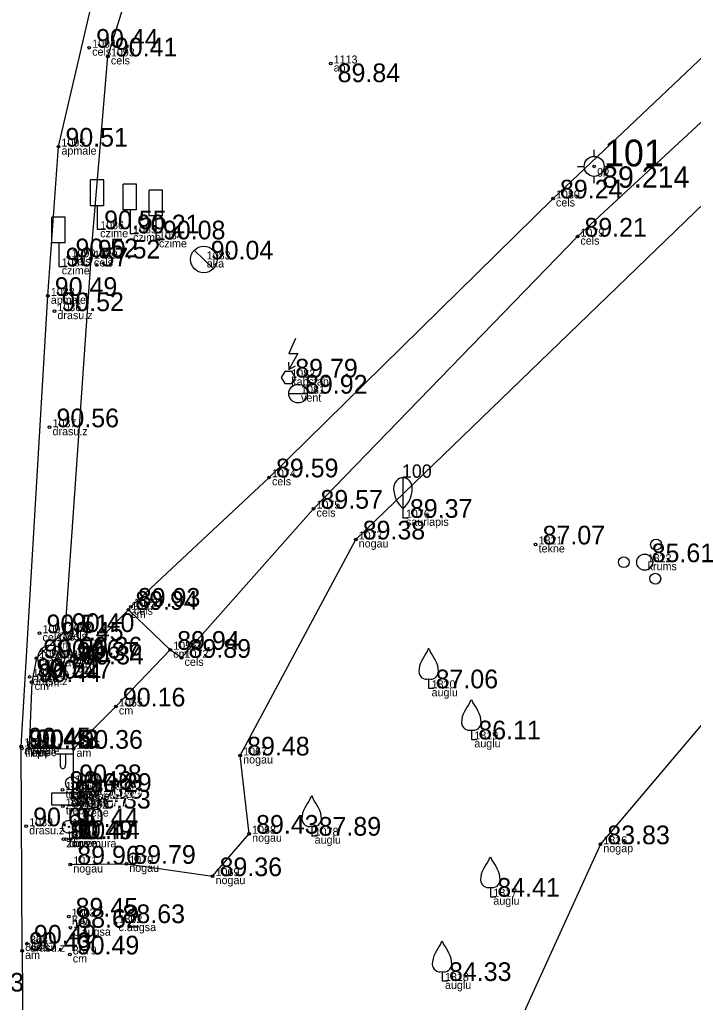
# Model space of a CAD drawing. Extents: x 614911 to 615803, y 262110 to 264311.
# Drawn here: x 615636.42 to 615661.67, y 263429.25 to 263466.07 of the extents above; entities that cross this region are included whole.
import ezdxf

# ---------------------------------------------------------------- set-up
doc = ezdxf.new("R2010")
doc.units = 0
for name, color, linetype in [('Level 1', 7, 'Continuous'), ('Level 12', 7, 'Continuous'), ('Level 14', 7, 'Continuous'), ('Level 16', 7, 'Continuous'), ('Level 18', 7, 'Continuous'), ('Level 19', 7, 'Continuous'), ('Level 31', 7, 'Continuous'), ('Level 37', 7, 'Continuous'), ('Level 44', 7, 'Continuous'), ('Level 53', 7, 'Continuous'), ('Level 54', 7, 'Continuous'), ('Level 57', 7, 'Continuous'), ('Level 58', 7, 'Continuous')]:
    doc.layers.add(name, color=color, linetype=linetype)

msp = doc.modelspace()

# ---------------------------------------------------------------- linework, layer by layer
at = {"layer": 'Level 1'}
for p, q in [((615650.79, 263447.761), (615650.79, 263447.409)), ((615650.79, 263447.409), (615650.99, 263447.409)), ((615651.752, 263441.372), (615651.752, 263441.02)), ((615651.752, 263441.02), (615651.952, 263441.02)), ((615653.353, 263439.459), (615653.353, 263439.107)), ((615653.353, 263439.107), (615653.553, 263439.107)), ((615647.369, 263435.851), (615647.369, 263435.499)), ((615647.369, 263435.499), (615647.569, 263435.499)), ((615654.065, 263433.564), (615654.065, 263433.212)), ((615654.065, 263433.212), (615654.265, 263433.212)), ((615652.254, 263430.407), (615652.254, 263430.055)), ((615652.254, 263430.055), (615652.454, 263430.055))]:
    msp.add_line(p, q, dxfattribs=at)
msp.add_lwpolyline([(615650.79, 263448.909), (615650.79, 263447.761)], dxfattribs=at)
for centre, radius in [((615660.276, 263446.406), 0.207), ((615659.065, 263445.746), 0.204), ((615659.849, 263445.746), 0.301), ((615660.244, 263445.126), 0.205)]:
    msp.add_circle(centre, radius, dxfattribs=at)
for centre, radius, start, end in [((615651.335, 263442.658), 0.439, 324.3837, 341.712), ((615652.169, 263442.658), 0.439, 198.288, 215.6163), ((615664.377, 263434.624), 14.88, 148.4844, 149.9901), ((615639.127, 263434.624), 14.88, 30.0099, 31.5156), ((615652.276, 263441.645), 0.89, 151.757, 179.9138), ((615651.228, 263441.645), 0.89, 0.0862, 28.243), ((615651.676, 263441.651), 0.29, 181.0782, 285.2823), ((615651.828, 263441.651), 0.29, 254.7177, 358.9218), ((615665.978, 263432.711), 14.88, 148.4844, 149.9901), ((615652.936, 263440.745), 0.439, 324.3837, 341.712), ((615653.77, 263440.745), 0.439, 198.288, 215.6163), ((615640.728, 263432.711), 14.88, 30.0099, 31.5156), ((615653.877, 263439.732), 0.89, 151.757, 179.9138), ((615652.829, 263439.732), 0.89, 0.0862, 28.243), ((615653.277, 263439.738), 0.29, 181.0782, 285.2823), ((615653.429, 263439.738), 0.29, 254.7177, 358.9218), ((615646.952, 263437.137), 0.439, 324.3837, 341.712), ((615647.786, 263437.137), 0.439, 198.288, 215.6163), ((615659.994, 263429.103), 14.88, 148.4844, 149.9901), ((615634.744, 263429.103), 14.88, 30.0099, 31.5156), ((615647.893, 263436.124), 0.89, 151.757, 179.9138), ((615646.845, 263436.124), 0.89, 0.0862, 28.243), ((615647.293, 263436.13), 0.29, 181.0782, 285.2823), ((615647.445, 263436.13), 0.29, 254.7177, 358.9218), ((615666.69, 263426.816), 14.88, 148.4844, 149.9901), ((615653.648, 263434.85), 0.439, 324.3837, 341.712), ((615654.482, 263434.85), 0.439, 198.288, 215.6163), ((615641.44, 263426.816), 14.88, 30.0099, 31.5156), ((615654.589, 263433.837), 0.89, 151.757, 179.9138), ((615653.541, 263433.837), 0.89, 0.0862, 28.243), ((615653.989, 263433.843), 0.29, 181.0782, 285.2823), ((615654.141, 263433.843), 0.29, 254.7177, 358.9218), ((615664.879, 263423.659), 14.88, 148.4844, 149.9901), ((615651.837, 263431.693), 0.439, 324.3837, 341.712), ((615652.671, 263431.693), 0.439, 198.288, 215.6163), ((615639.629, 263423.659), 14.88, 30.0099, 31.5156), ((615652.778, 263430.68), 0.89, 151.757, 179.9138), ((615651.73, 263430.68), 0.89, 0.0862, 28.243), ((615652.178, 263430.686), 0.29, 181.0782, 285.2823), ((615652.33, 263430.686), 0.29, 254.7177, 358.9218)]:
    msp.add_arc(centre, radius, start, end, dxfattribs=at)
for centre, major_axis, start_param, end_param in [((615650.79, 263448.509), (0, 0.4), 0, 1.570796), ((615650.79, 263448.509), (0, -0.4), 1.570796, 3.141593), ((615651.265, 263448.532), (0, -0.943), 4.7372, 5.669711), ((615650.315, 263448.532), (0, -0.943), 0.613474, 1.545985)]:
    msp.add_ellipse(centre, major_axis=major_axis, ratio=0.875, start_param=start_param, end_param=end_param, dxfattribs=at)
at = {"layer": 'Level 12'}
for p, q in [((615642.967, 263457.437), (615643.685, 263456.741)), ((615646.516, 263452.966), (615646.757, 263453.105)), ((615646.509, 263452.062), (615647.211, 263452.062)), ((615637.244, 263442.49), (615637.962, 263441.794))]:
    msp.add_line(p, q, dxfattribs=at)
for points in [[(615646.765, 263454.128), (615646.516, 263453.565), (615646.852, 263453.565), (615646.516, 263452.966)], [(615646.494, 263453.236), (615646.516, 263452.966)]]:
    msp.add_lwpolyline(points, dxfattribs=at)
msp.add_lwpolyline([(615646.36, 263452.436), (615646.626, 263452.436), (615646.759, 263452.666), (615646.626, 263452.897), (615646.36, 263452.897), (615646.227, 263452.666)], close=True, dxfattribs=at)
for centre, radius in [((615643.326, 263457.089), 0.5), ((615646.86, 263452.062), 0.351), ((615637.603, 263442.142), 0.5)]:
    msp.add_circle(centre, radius, dxfattribs=at)
at = {"layer": 'Level 14'}
for centre, radius in [((615638.396, 263437.464), 0.25), ((615638.396, 263437.464), 0.0225), ((615638.275, 263435.83), 0.25), ((615638.275, 263435.83), 0.0225)]:
    msp.add_circle(centre, radius, dxfattribs=at)
at = {"layer": 'Level 16'}
for p, q in [((615639.577, 263460.068), (615639.077, 263460.068)), ((615639.077, 263459.099), (615639.077, 263460.068)), ((615639.577, 263459.099), (615639.577, 263460.068)), ((615640.809, 263459.914), (615640.309, 263459.914)), ((615640.309, 263458.945), (615640.309, 263459.914)), ((615640.809, 263458.945), (615640.809, 263459.914)), ((615641.779, 263459.689), (615641.279, 263459.689)), ((615641.279, 263458.72), (615641.279, 263459.689)), ((615641.779, 263458.72), (615641.779, 263459.689)), ((615639.577, 263459.099), (615639.077, 263459.099)), ((615639.331, 263459.099), (615639.331, 263458.221)), ((615638.136, 263458.676), (615637.636, 263458.676)), ((615637.636, 263457.707), (615637.636, 263458.676)), ((615638.136, 263457.707), (615638.136, 263458.676)), ((615640.809, 263458.945), (615640.309, 263458.945)), ((615640.563, 263458.945), (615640.563, 263458.067)), ((615641.779, 263458.72), (615641.279, 263458.72)), ((615641.533, 263458.72), (615641.533, 263457.842)), ((615639.331, 263458.221), (615639.646, 263458.221)), ((615640.563, 263458.067), (615640.878, 263458.067)), ((615638.136, 263457.707), (615637.636, 263457.707)), ((615637.89, 263457.707), (615637.89, 263456.829)), ((615641.533, 263457.842), (615641.848, 263457.842)), ((615637.89, 263456.829), (615638.205, 263456.829))]:
    msp.add_line(p, q, dxfattribs=at)
at = {"layer": 'Level 18'}
msp.add_lwpolyline([(615637.63, 263437.098), (615638.83, 263437.098), (615638.83, 263436.648), (615637.63, 263436.648)], close=True, dxfattribs=at)
at = {"layer": 'Level 19'}
for p, q in [((615657.955, 263460.952), (615657.955, 263461.202)), ((615657.33, 263460.577), (615657.58, 263460.577)), ((615658.33, 263460.577), (615658.58, 263460.577)), ((615657.955, 263459.952), (615657.955, 263460.202))]:
    msp.add_line(p, q, dxfattribs=at)
for radius in [0.375, 0.05]:
    msp.add_circle((615657.955, 263460.577), radius, dxfattribs=at)
at = {"layer": 'Level 31'}
for points in [[(615645.025, 263435.572), (615644.689, 263438.503), (615649.02, 263446.598), (615663.907, 263460.971), (615672.355, 263466.622), (615674.709, 263468.018), (615689.528, 263477.228)], [(615669.966, 263449.096), (615658.187, 263435.178), (615653.795, 263425.523)], [(615638.324, 263434.419), (615640.423, 263434.444), (615643.656, 263433.983), (615645.025, 263435.572)]]:
    msp.add_lwpolyline(points, dxfattribs=at)
at = {"layer": 'Level 37'}
msp.add_line((615639.097, 263457.124), (615638.122, 263443.13), dxfattribs=at)
for points in [[(615636.517, 263431.183), (615636.486, 263438.842), (615637.482, 263455.724), (615637.88, 263461.317), (615641.087, 263475.093), (615646.009, 263486.103), (615652.8, 263496.474), (615655.118, 263496.071), (615654.594, 263498.729), (615665.688, 263509.023), (615675.1, 263515.158), (615678.975, 263516.543), (615699.763, 263520.908), (615714.967, 263523.826), (615751.888, 263531.363), (615772.751, 263536.064), (615784.721, 263538.367), (615795.082, 263539.698)], [(615640.593, 263444.077), (615645.77, 263448.925), (615656.412, 263459.375), (615662.104, 263464.753), (615672.019, 263472.421), (615683.77, 263481.412), (615685.947, 263482.698), (615692.438, 263486.438), (615704.553, 263493.789), (615734.729, 263515.331), (615744.043, 263521.815)], [(615642.494, 263442.163), (615647.437, 263447.751), (615657.328, 263457.944), (615663.266, 263463.435), (615673.138, 263471.007), (615685.255, 263480.126), (615686.777, 263481.148), (615694.593, 263485.712), (615707.185, 263493.203), (615735.25, 263513.819), (615744.602, 263520.653)], [(615639.097, 263457.124), (615639.733, 263464.697), (615645.062, 263481.77), (615653.719, 263495.767), (615655.118, 263496.071)], [(615642.494, 263442.163), (615642.069, 263442.465), (615640.498, 263443.961), (615638.478, 263441.915), (615638.309, 263442.054), (615638.418, 263442.25), (615638.122, 263443.13), (615637.717, 263442.805), (615637.051, 263442.154), (615636.875, 263441.254), (615636.785, 263438.778), (615638.441, 263438.756), (615640.034, 263440.34), (615642.069, 263442.465)], [(615636.517, 263431.183), (615636.595, 263421.289), (615636.665, 263411.593), (615636.806, 263386.87), (615636.931, 263375.725), (615636.948, 263365.501), (615637.059, 263355.344), (615637.134, 263343.807), (615637.167, 263335.039), (615637.241, 263325.081), (615637.336, 263313.942), (615637.374, 263306.112), (615637.482, 263292.409), (615637.574, 263278.5), (615637.654, 263266.567), (615637.756, 263250.366), (615637.867, 263239.792), (615637.928, 263229.314), (615638.03, 263218.463), (615638.11, 263207.891), (615638.19, 263197.069), (615638.393, 263173.174)]]:
    msp.add_lwpolyline(points, dxfattribs=at)
at = {"layer": 'Level 44'}
for p, q in [((615638.439, 263438.55), (615637.804, 263438.55)), ((615637.939, 263438.55), (615637.939, 263438.158)), ((615638.149, 263438.55), (615638.149, 263438.158)), ((615638.439, 263436.887), (615638.439, 263438.77))]:
    msp.add_line(p, q, dxfattribs=at)
msp.add_circle((615638.439, 263436.887), 0.09, dxfattribs=at)
msp.add_ellipse((615638.044, 263438.158), major_axis=(0, 0.151), ratio=0.695971, start_param=1.570796, end_param=4.712389, dxfattribs=at)
at = {"layer": 'Level 57'}
for centre in [(615639.031, 263465.023), (615639.733, 263464.697), (615648.081, 263464.432), (615637.88, 263461.317), (615656.412, 263459.375), (615657.328, 263457.944), (615638.258, 263457.171), (615639.097, 263457.124), (615637.482, 263455.724), (615637.729, 263455.152), (615637.546, 263450.801), (615645.77, 263448.925), (615647.437, 263447.751), (615649.02, 263446.598), (615655.762, 263446.411), (615640.498, 263443.961), (615640.593, 263444.077), (615637.171, 263443.084), (615637.717, 263442.805), (615638.122, 263443.13), (615642.069, 263442.465), (615637.051, 263442.154), (615638.309, 263442.054), (615638.418, 263442.25), (615642.494, 263442.163), (615638.478, 263441.915), (615636.798, 263441.445), (615637.269, 263441.381), (615636.875, 263441.254), (615640.034, 263440.34), (615636.486, 263438.842), (615636.509, 263438.762), (615636.773, 263438.759), (615636.785, 263438.778), (615638.441, 263438.756), (615644.689, 263438.503), (615638.035, 263437.216), (615638.77, 263437.139), (615638.041, 263436.6), (615638.736, 263436.515), (615636.671, 263435.852), (615645.025, 263435.572), (615638.064, 263435.364), (615638.164, 263435.369), (615638.328, 263435.372), (615658.187, 263435.178), (615638.324, 263434.419), (615640.423, 263434.444), (615643.656, 263433.983), (615638.262, 263432.468), (615640.019, 263432.223), (615638.325, 263432.051), (615636.7, 263431.454), (615636.517, 263431.183), (615638.305, 263431.049)]:
    msp.add_circle(centre, 0.05, dxfattribs=at)
at = {"layer": 'Level 58'}
for centre in [(615639.031, 263465.023), (615639.733, 263464.697), (615648.081, 263464.432), (615637.88, 263461.317), (615656.412, 263459.375), (615657.328, 263457.944), (615638.258, 263457.171), (615639.097, 263457.124), (615637.482, 263455.724), (615637.729, 263455.152), (615637.546, 263450.801), (615645.77, 263448.925), (615647.437, 263447.751), (615649.02, 263446.598), (615655.762, 263446.411), (615640.498, 263443.961), (615640.593, 263444.077), (615637.171, 263443.084), (615637.717, 263442.805), (615638.122, 263443.13), (615642.069, 263442.465), (615637.051, 263442.154), (615638.309, 263442.054), (615638.418, 263442.25), (615642.494, 263442.163), (615638.478, 263441.915), (615636.798, 263441.445), (615637.269, 263441.381), (615636.875, 263441.254), (615640.034, 263440.34), (615636.486, 263438.842), (615636.509, 263438.762), (615636.773, 263438.759), (615636.785, 263438.778), (615638.441, 263438.756), (615644.689, 263438.503), (615638.035, 263437.216), (615638.77, 263437.139), (615638.041, 263436.6), (615638.736, 263436.515), (615636.671, 263435.852), (615645.025, 263435.572), (615638.064, 263435.364), (615638.164, 263435.369), (615638.328, 263435.372), (615658.187, 263435.178), (615638.324, 263434.419), (615640.423, 263434.444), (615643.656, 263433.983), (615638.262, 263432.468), (615640.019, 263432.223), (615638.325, 263432.051), (615636.7, 263431.454), (615636.517, 263431.183), (615638.305, 263431.049)]:
    msp.add_circle(centre, 0.05, dxfattribs=at)

# ---------------------------------------------------------------- texts
at = {"layer": 'Level 1'}
msp.add_text(' 100', height=0.5, dxfattribs=at).set_placement((615650.565, 263448.909))
at = {"layer": 'Level 19'}
for s, height, p in [(' 101', 1, (615657.955, 263460.577)), (' 89.214', 0.8, (615657.955, 263459.777))]:
    msp.add_text(s, height=height, dxfattribs=at).set_placement(p)
at = {"layer": 'Level 53'}
for s, p in [(' cels', (615639.031, 263464.723)), (' cels', (615639.733, 263464.397)), (' ap', (615648.081, 263464.132)), (' apmale', (615637.88, 263461.017)), (' gp', (615657.955, 263460.277)), (' cels', (615656.412, 263459.075)), (' czime', (615639.331, 263457.921)), (' czime', (615640.563, 263457.767)), (' cels', (615657.328, 263457.644)), (' czime', (615641.533, 263457.542)), (' cels', (615638.258, 263456.871)), (' czime', (615637.89, 263456.529)), (' cels', (615639.097, 263456.824)), (' aka', (615643.326, 263456.789)), (' apmale', (615637.482, 263455.424)), (' drasu.z', (615637.729, 263454.852)), (' kabstab', (615646.493, 263452.366)), (' vent', (615646.86, 263451.762)), (' drasu.z', (615637.546, 263450.501)), (' cels', (615645.77, 263448.625)), (' cels', (615647.437, 263447.451)), (' saurlapis', (615650.79, 263447.109)), (' nogau', (615649.02, 263446.298)), (' tekne', (615655.762, 263446.111)), (' krums', (615659.849, 263445.446)), (' cels', (615640.593, 263443.777)), (' cm', (615640.498, 263443.661)), (' cels', (615637.171, 263442.784)), (' cels', (615638.122, 263442.83)), (' cm', (615637.717, 263442.505)), (' cm', (615637.051, 263441.854)), (' aka', (615637.603, 263441.842)), (' cm', (615638.418, 263441.95)), (' cm', (615642.069, 263442.165)), (' cels', (615642.494, 263441.863)), (' cm', (615638.309, 263441.754)), (' cm', (615638.478, 263441.615)), (' drasu.z', (615636.798, 263441.145)), (' cm', (615636.875, 263440.954)), (' cm', (615637.269, 263441.081)), (' auglu', (615651.752, 263440.72)), (' cm', (615640.034, 263440.04)), (' apmale', (615636.486, 263438.542)), (' auglu', (615653.353, 263438.807)), (' trepe', (615636.509, 263438.462)), (' am', (615636.773, 263438.459)), (' trepe', (615636.785, 263438.478)), (' am', (615638.441, 263438.456)), (' nogau', (615644.689, 263438.203)), (' bst', (615638.396, 263437.164)), (' trepe', (615638.035, 263436.916)), (' trepe', (615638.77, 263436.839)), (' trepe', (615638.041, 263436.3)), (' elsk', (615638.23, 263436.573)), (' laterna', (615638.439, 263436.587)), (' trepe', (615638.736, 263436.215)), (' drasu.z', (615636.671, 263435.552)), (' bst', (615638.275, 263435.53)), (' nogau', (615645.025, 263435.272)), (' auglu', (615647.369, 263435.199)), (' zogs mura', (615638.064, 263435.064)), (' buve', (615638.164, 263435.069)), (' buve', (615638.328, 263435.072)), (' nogap', (615658.187, 263434.878)), (' nogau', (615638.324, 263434.119)), (' nogau', (615640.423, 263434.144)), (' nogau', (615643.656, 263433.683)), (' auglu', (615654.065, 263432.912)), (' KA', (615638.262, 263432.168)), (' c.augsa', (615640.019, 263431.923)), (' c.augsa', (615638.325, 263431.751)), (' drasu.z', (615636.7, 263431.154)), (' am', (615636.517, 263430.883)), (' cm', (615638.305, 263430.749)), (' auglu', (615652.254, 263429.755))]:
    msp.add_text(s, height=0.3, dxfattribs=at).set_placement(p)
at = {"layer": 'Level 54'}
for s, p in [(' 1094', (615639.031, 263465.023)), (' 1093', (615639.733, 263464.697)), (' 1113', (615648.081, 263464.432)), (' 1095', (615637.88, 263461.317)), (' 1080', (615656.412, 263459.375)), (' 1086', (615639.331, 263458.221)), (' 1085', (615640.563, 263458.067)), (' 1084', (615641.533, 263457.842)), (' 1079', (615657.328, 263457.944)), (' 1090', (615638.258, 263457.171)), (' 1089', (615639.097, 263457.124)), (' 1083', (615643.326, 263457.089)), (' 1087', (615637.89, 263456.829)), (' 1088', (615637.482, 263455.724)), (' 1036', (615637.729, 263455.152)), (' 1082', (615646.493, 263452.666)), (' 1081', (615646.86, 263452.062)), (' 1037', (615637.546, 263450.801)), (' 1074', (615645.77, 263448.925)), (' 1075', (615647.437, 263447.751)), (' 1076', (615650.79, 263447.409)), (' 1077', (615649.02, 263446.598)), (' 1821', (615655.762, 263446.411)), (' 1822', (615659.849, 263445.746)), (' 1073', (615640.593, 263444.077)), (' 1057', (615640.498, 263443.961)), (' 1091', (615637.171, 263443.084)), (' 1092', (615638.122, 263443.13)), (' 1051', (615637.717, 263442.805)), (' 1050', (615637.051, 263442.154)), (' 1052', (615638.418, 263442.25)), (' 1056', (615642.069, 263442.465)), (' 1072', (615642.494, 263442.163)), (' 1058', (615637.603, 263442.142)), (' 1053', (615638.309, 263442.054)), (' 1054', (615638.478, 263441.915)), (' 1038', (615636.798, 263441.445)), (' 1048', (615636.875, 263441.254)), (' 1049', (615637.269, 263441.381)), (' 1820', (615651.752, 263441.02)), (' 1055', (615640.034, 263440.34)), (' 1045', (615636.486, 263438.842)), (' 1819', (615653.353, 263439.107)), (' 1044', (615636.509, 263438.762)), (' 1047', (615636.773, 263438.759)), (' 1043', (615636.785, 263438.778)), (' 1046', (615638.441, 263438.756)), (' 1067', (615644.689, 263438.503)), (' 1059', (615638.396, 263437.464)), (' 1063', (615638.035, 263437.216)), (' 1061', (615638.77, 263437.139)), (' 1066', (615638.23, 263436.873)), (' 1065', (615638.439, 263436.887)), (' 1064', (615638.041, 263436.6)), (' 1062', (615638.736, 263436.515)), (' 1039', (615636.671, 263435.852)), (' 1060', (615638.275, 263435.83)), (' 1068', (615645.025, 263435.572)), (' 1042', (615638.064, 263435.364)), (' 1041', (615638.164, 263435.369)), (' 1040', (615638.328, 263435.372)), (' 1078', (615647.369, 263435.499)), (' 1816', (615658.187, 263435.178)), (' 1071', (615638.324, 263434.419)), (' 1070', (615640.423, 263434.444)), (' 1069', (615643.656, 263433.983)), (' 1817', (615654.065, 263433.212)), (' 1803', (615638.262, 263432.468)), (' 1802', (615640.019, 263432.223)), (' 1801', (615638.325, 263432.051)), (' 8680', (615636.517, 263431.183)), (' 8681', (615636.7, 263431.454)), (' 8679', (615638.305, 263431.049)), (' 1818', (615652.254, 263430.055))]:
    msp.add_text(s, height=0.3, dxfattribs=at).set_placement(p)
at = {"layer": 'Level 58'}
for s, p in [(' 90.44', (615639.031, 263465.023)), (' 90.41', (615639.733, 263464.697)), (' 89.84', (615648.081, 263463.732)), (' 90.51', (615637.88, 263461.317)), (' 89.24', (615656.412, 263459.375)), (' 90.55', (615639.331, 263458.221)), (' 90.21', (615640.563, 263458.067)), (' 89.21', (615657.328, 263457.944)), (' 90.08', (615641.533, 263457.842)), (' 90.52', (615638.258, 263457.171)), (' 90.52', (615639.097, 263457.124)), (' 90.04', (615643.326, 263457.089)), (' 90.57', (615637.89, 263456.829)), (' 90.49', (615637.482, 263455.724)), (' 90.52', (615637.729, 263455.152)), (' 89.79', (615646.493, 263452.666)), (' 89.92', (615646.86, 263452.062)), (' 90.56', (615637.546, 263450.801)), (' 89.59', (615645.77, 263448.925)), (' 89.57', (615647.437, 263447.751)), (' 89.37', (615650.79, 263447.409)), (' 89.38', (615649.02, 263446.598)), (' 87.07', (615655.762, 263446.411)), (' 85.61', (615659.849, 263445.746)), (' 89.94', (615640.498, 263443.961)), (' 89.93', (615640.593, 263444.077)), (' 90.51', (615637.171, 263443.084)), (' 90.40', (615638.122, 263443.13)), (' 90.45', (615637.717, 263442.805)), (' 90.54', (615637.051, 263442.154)), (' 90.56', (615637.603, 263442.142)), (' 90.36', (615638.418, 263442.25)), (' 89.94', (615642.069, 263442.465)), (' 89.89', (615642.494, 263442.163)), (' 90.37', (615638.309, 263442.054)), (' 90.34', (615638.478, 263441.915)), (' 90.52', (615636.798, 263441.445)), (' 90.47', (615637.269, 263441.381)), (' 90.44', (615636.875, 263441.254)), (' 87.06', (615651.752, 263441.02)), (' 90.16', (615640.034, 263440.34)), (' 90.45', (615636.486, 263438.842)), (' 86.11', (615653.353, 263439.107)), (' 90.45', (615636.509, 263438.762)), (' 90.43', (615636.773, 263438.759)), (' 90.42', (615636.785, 263438.778)), (' 90.36', (615638.441, 263438.756)), (' 89.48', (615644.689, 263438.503)), (' 90.38', (615638.396, 263437.464)), (' 90.46', (615638.035, 263437.216)), (' 90.29', (615638.77, 263437.139)), (' 90.47', (615638.041, 263436.6)), (' 90.59', (615638.23, 263436.873)), (' 90.58', (615638.439, 263436.887)), (' 90.33', (615638.736, 263436.515)), (' 90.65', (615636.671, 263435.852)), (' 90.44', (615638.275, 263435.83)), (' 89.43', (615645.025, 263435.572)), (' 87.89', (615647.369, 263435.499)), (' 90.49', (615638.064, 263435.364)), (' 90.47', (615638.164, 263435.369)), (' 90.44', (615638.328, 263435.372)), (' 83.83', (615658.187, 263435.178)), (' 89.96', (615638.324, 263434.419)), (' 89.79', (615640.423, 263434.444)), (' 89.36', (615643.656, 263433.983)), (' 84.41', (615654.065, 263433.212)), (' 89.45', (615638.262, 263432.468)), (' 88.63', (615640.019, 263432.223)), (' 88.62', (615638.325, 263432.051)), (' 90.49', (615636.7, 263431.454)), (' 90.43', (615636.517, 263431.183)), (' 90.49', (615638.305, 263431.049)), (' 84.33', (615652.254, 263430.055)), (' 86.73', (615633.984, 263429.658))]:
    msp.add_text(s, height=0.7, dxfattribs=at).set_placement(p)

doc.saveas('drawing.dxf')
